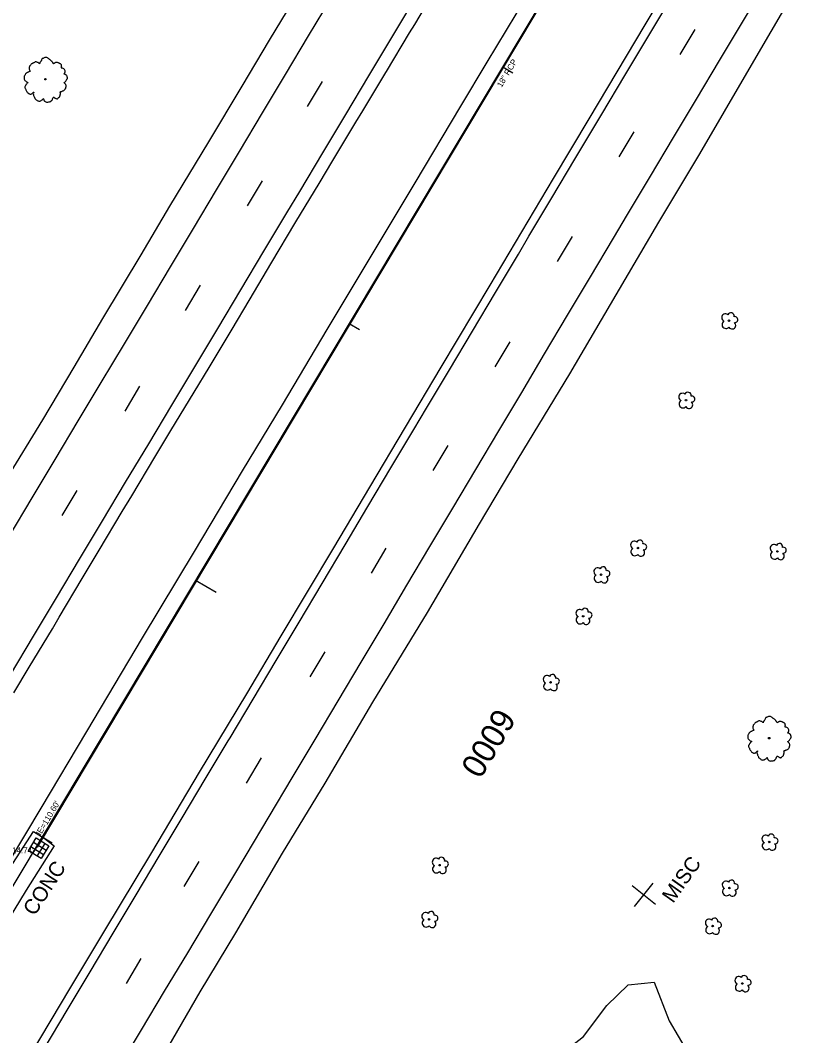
# Model space of a CAD drawing. Extents: x 2132221 to 2141942, y 535736 to 547298.
# Drawn here: x 2138464.8 to 2138723.7, y 541243.7 to 541583.2 of the extents above; entities that cross this region are included whole.
import ezdxf

# ---------------------------------------------------------------- set-up
doc = ezdxf.new("R2010")
doc.units = 0
for name, color, linetype in [('RD_EX_Conc', 7, 'Continuous'), ('RD_EX_Conc_txCode', 7, 'Continuous'), ('RD_EX_DR_Inlet', 7, 'Continuous'), ('RD_EX_DR_Inlet_txCode', 7, 'Continuous'), ('RD_EX_DR_Pipe', 7, 'Continuous'), ('RD_EX_DR_Pipe_txCode', 7, 'Continuous'), ('RD_EX_GuardRail', 7, 'Continuous'), ('RD_EX_Misc', 7, 'Continuous'), ('RD_EX_Misc_txCode', 7, 'Continuous'), ('RD_EX_Road', 7, 'Continuous'), ('RD_EX_VEG', 7, 'Continuous'), ('RD_HC_Cl', 7, 'Continuous'), ('RD_HC_Data_Tic', 7, 'Continuous'), ('RD_HC_TX_Sta50', 7, 'Continuous')]:
    doc.layers.add(name, color=color, linetype=linetype)

msp = doc.modelspace()

# ---------------------------------------------------------------- linework, layer by layer
at = {"layer": 'RD_EX_Conc'}
msp.add_lwpolyline([(2138476.09, 541307.1), (2138466.79, 541292.34), (2138460.77, 541282.35), (2138457.07, 541284.5), (2138453.47, 541286.5), (2138459.05, 541296.22), (2138469.23, 541311.98), (2138472.75, 541309.72)], close=True, dxfattribs=at)
at = {"layer": 'RD_EX_DR_Inlet'}
for p, q in [((2138471.59, 541308.87), (2138468.94, 541304.63)), ((2138468.35, 541306.88), (2138472.59, 541304.24)), ((2138469.24, 541308.33), (2138473.49, 541305.68)), ((2138473.03, 541307.97), (2138470.39, 541303.73))]:
    msp.add_line(p, q, dxfattribs=at)
msp.add_lwpolyline([(2138467.5, 541305.52), (2138470.14, 541309.77), (2138474.39, 541307.13), (2138471.75, 541302.88)], close=True, dxfattribs=at)
at = {"layer": 'RD_EX_DR_Pipe'}
msp.add_lwpolyline([(2138470.52, 541306.69), (2138780.46, 541825.4), (2138829.99, 541819.57)], dxfattribs=at)
at = {"layer": 'RD_EX_GuardRail'}
msp.add_lwpolyline([(2138636.97, 541596.05), (2138620.77, 541569.14), (2138611.98, 541554.42), (2138596.67, 541528.85), (2138582.3, 541504.88), (2138567.26, 541479.78), (2138552.31, 541454.62), (2138539.03, 541432.48), (2138522.9, 541405.55), (2138505.58, 541376.64), (2138486.91, 541345.38), (2138471.63, 541319.73), (2138451.06, 541285.46), (2138439.29, 541265.65), (2138425.02, 541241.91)], dxfattribs=at)
at = {"layer": 'RD_EX_Misc'}
for p, q in [((2138685.43, 541571.69), (2138690.43, 541580.07)), ((2138560.82, 541554.35), (2138565.81, 541562.73)), ((2138665.02, 541537.49), (2138670.01, 541545.87)), ((2138540.81, 541521.11), (2138545.81, 541529.5)), ((2138644.36, 541502.51), (2138649.36, 541510.89)), ((2138520.02, 541486.18), (2138525.02, 541494.57)), ((2138623.59, 541467.29), (2138628.58, 541475.67)), ((2138499.82, 541452.47), (2138504.81, 541460.86)), ((2138602.87, 541432.67), (2138607.87, 541441.05)), ((2138478.85, 541417.55), (2138483.84, 541425.94)), ((2138582.16, 541398.28), (2138587.15, 541406.67)), ((2138561.69, 541363.61), (2138566.68, 541371.99)), ((2138540.4, 541328.13), (2138545.4, 541336.51)), ((2138519.6, 541293.52), (2138524.59, 541301.9)), ((2138669.3, 541293.86), (2138677.14, 541287.65)), ((2138670.11, 541286.84), (2138676.33, 541294.67)), ((2138500.26, 541261.11), (2138505.25, 541269.5))]:
    msp.add_line(p, q, dxfattribs=at)
for points in [[(2138713.83, 541595.47), (2138706.14, 541582.59), (2138698.45, 541569.71), (2138690.77, 541556.83), (2138683.08, 541543.95), (2138675.39, 541531.07), (2138667.71, 541518.19), (2138663, 541510.3), (2138655.33, 541497.41), (2138647.66, 541484.52), (2138639.98, 541471.63), (2138632.31, 541458.74), (2138624.64, 541445.85), (2138616.97, 541432.96), (2138609.3, 541420.07), (2138601.62, 541407.18), (2138593.95, 541394.3), (2138586.28, 541381.41), (2138578.61, 541368.52), (2138570.93, 541355.63), (2138563.26, 541342.74), (2138555.59, 541329.85), (2138547.92, 541316.96), (2138540.25, 541304.07), (2138536.1, 541297.1), (2138528.38, 541284.24), (2138520.66, 541271.38), (2138512.94, 541258.52), (2138505.22, 541245.66), (2138497.5, 541232.8)], [(2138461.1, 541410.6), (2138468.79, 541423.47), (2138476.49, 541436.35), (2138484.19, 541449.22), (2138491.89, 541462.09), (2138499.59, 541474.97), (2138507.28, 541487.84), (2138514.98, 541500.72), (2138522.68, 541513.59), (2138530.38, 541526.46), (2138538.08, 541539.34), (2138545.78, 541552.21), (2138553.47, 541565.09), (2138561.17, 541577.96), (2138568.87, 541590.83)], [(2138461.53, 541364.32), (2138469.23, 541377.19), (2138476.93, 541390.07), (2138484.63, 541402.94), (2138492.33, 541415.81), (2138500.03, 541428.68), (2138507.73, 541441.56), (2138515.43, 541454.43), (2138523.13, 541467.3), (2138530.83, 541480.17), (2138538.54, 541493.04), (2138546.24, 541505.92), (2138553.94, 541518.79), (2138558.23, 541525.96), (2138565.93, 541538.83), (2138573.63, 541551.7), (2138581.33, 541564.57), (2138589.03, 541577.45), (2138596.73, 541590.32)], [(2138472.74, 541239.28), (2138480.44, 541252.15), (2138488.14, 541265.02), (2138495.84, 541277.89), (2138503.54, 541290.77), (2138511.25, 541303.64), (2138518.95, 541316.51), (2138526.65, 541329.38), (2138534.35, 541342.25), (2138534.98, 541343.3), (2138542.66, 541356.19), (2138550.33, 541369.08), (2138558.01, 541381.96), (2138565.69, 541394.85), (2138573.36, 541407.73), (2138581.04, 541420.62), (2138588.72, 541433.51), (2138596.4, 541446.39), (2138600.6, 541453.46), (2138608.28, 541466.34), (2138615.96, 541479.23), (2138623.63, 541492.12), (2138631.31, 541505), (2138634.85, 541510.95), (2138642.53, 541523.83), (2138650.21, 541536.72), (2138657.88, 541549.6), (2138659.19, 541551.79), (2138666.86, 541564.68), (2138674.54, 541577.57), (2138682.22, 541590.45)]]:
    msp.add_lwpolyline(points, dxfattribs=at)
at = {"layer": 'RD_EX_Road'}
for points in [[(2138468.55, 541237.79), (2138481.36, 541259.3), (2138492.75, 541278.31), (2138508.8, 541304.94), (2138524.75, 541331.76), (2138540.54, 541357.96), (2138552.03, 541377.33), (2138569.58, 541406.74), (2138581.68, 541427.05), (2138605.55, 541467.18), (2138621.85, 541494.63), (2138643.05, 541530.22), (2138654.92, 541550.18), (2138673.72, 541581.7), (2138687.48, 541604.69), (2138699.32, 541624.63), (2138717.19, 541654.69), (2138728.43, 541673.42), (2138742.06, 541696.3), (2138756.14, 541719.99), (2138769.69, 541742.7)], [(2138799.45, 541720.23), (2138784.75, 541695.46), (2138770.25, 541671.08), (2138754.37, 541644.98), (2138737.52, 541616.46), (2138723.09, 541592.15), (2138708.38, 541566.79), (2138691.89, 541538.55), (2138678.14, 541515.66), (2138663.92, 541491.32), (2138648.42, 541465), (2138631.13, 541436.52), (2138618.23, 541414.77), (2138600.78, 541385.19), (2138582.53, 541355.21), (2138566.58, 541328.08), (2138552.38, 541304.72), (2138536.8, 541278.1), (2138524.81, 541258.27), (2138511.1, 541234.63)], [(2138346.62, 541238.77), (2138351.88, 541247.72), (2138359.61, 541260.77), (2138368.64, 541276.63), (2138376.87, 541290.5), (2138386.45, 541306.82), (2138395.1, 541321.18), (2138403.89, 541335.94), (2138412.46, 541350.55), (2138421.36, 541364.9), (2138430.09, 541379.27), (2138440.23, 541396.53), (2138451.54, 541415.09), (2138460.25, 541429.74), (2138472.29, 541449.62), (2138482.81, 541467.18), (2138492.39, 541483.49), (2138505.21, 541504.79), (2138514.78, 541521.06), (2138527.82, 541542.56), (2138538.94, 541561.17), (2138548.1, 541576.55), (2138563.93, 541602.75)], [(2138462.62, 541358.34), (2138467.81, 541366.9), (2138475.53, 541379.75), (2138477.84, 541383.58), (2138485.51, 541396.47), (2138491.21, 541406.03), (2138498.89, 541418.91), (2138502.07, 541424.22), (2138509.78, 541437.09), (2138515.14, 541446.04), (2138522.93, 541458.85), (2138527.9, 541467.04), (2138535.59, 541479.92), (2138541.27, 541489.44), (2138548.94, 541502.33), (2138556.62, 541515.21), (2138556.96, 541515.79), (2138564.7, 541528.64), (2138569.29, 541536.26), (2138577, 541549.12), (2138579.27, 541552.9), (2138587.03, 541565.74), (2138587.22, 541566.06), (2138594.94, 541578.92), (2138596.66, 541581.78), (2138604.32, 541594.67)]]:
    msp.add_lwpolyline(points, dxfattribs=at)
at = {"layer": 'RD_EX_VEG'}
msp.add_lwpolyline([(2138672.04, 541219.22), (2138654.27, 541220.43), (2138647.51, 541222.35), (2138641.43, 541231.55), (2138642.24, 541234.89), (2138653.09, 541243.4), (2138660.93, 541253.77), (2138668.05, 541260.71), (2138676.75, 541261.51), (2138681.72, 541248.68), (2138687.75, 541238.32), (2138703.98, 541232.55), (2138715.27, 541223.52), (2138712.43, 541215.35), (2138706.84, 541210.57), (2138695.9, 541206.78), (2138684.17, 541214.49)], close=True, dxfattribs=at)
for centre, radius in [((2138473.22, 541563.46), 0.25), ((2138473.2, 541563.46), 0.0001), ((2138701.7, 541482.71), 0.25), ((2138687.35, 541456.15), 0.25), ((2138671.26, 541406.72), 0.25), ((2138717.91, 541405.58), 0.25), ((2138658.97, 541397.8), 0.25), ((2138652.97, 541383.91), 0.25), ((2138642.07, 541361.8), 0.25), ((2138715.14, 541343.14), 0.25), ((2138715.12, 541343.13), 0.0001), ((2138715.16, 541308.43), 0.25), ((2138604.96, 541300.67), 0.25), ((2138701.87, 541293.04), 0.25), ((2138601.47, 541282.56), 0.25), ((2138696.25, 541280.31), 0.25), ((2138706.16, 541261.12), 0.25)]:
    msp.add_circle(centre, radius, dxfattribs=at)
for centre, radius, start, end in [((2138700.53, 541483.75), 1.26, 49.0921, 247.3743), ((2138700.7, 541481.44), 1.32, 119.5229, 318.3992), ((2138702.35, 541484.28), 1.08, 347.6166, 157.3963), ((2138702.75, 541481.16), 1.22, 209.207, 50.7449), ((2138703.66, 541483.09), 0.995, 261.4029, 104.687), ((2138686.17, 541457.19), 1.26, 49.0921, 247.3743), ((2138688, 541457.73), 1.08, 347.6166, 157.3963), ((2138686.34, 541454.89), 1.32, 119.5229, 318.3992), ((2138688.39, 541454.61), 1.22, 209.207, 50.7449), ((2138689.31, 541456.53), 0.995, 261.4029, 104.687), ((2138670.08, 541407.77), 1.26, 49.0921, 247.3743), ((2138671.91, 541408.3), 1.08, 347.6166, 157.3963), ((2138673.22, 541407.11), 0.995, 261.4029, 104.687), ((2138716.74, 541406.62), 1.26, 49.0921, 247.3743), ((2138718.56, 541407.15), 1.08, 347.6166, 157.3963), ((2138670.25, 541405.46), 1.32, 119.5229, 318.3992), ((2138672.3, 541405.18), 1.22, 209.207, 50.7449), ((2138716.9, 541404.31), 1.32, 119.5229, 318.3992), ((2138718.95, 541404.03), 1.22, 209.207, 50.7449), ((2138719.87, 541405.96), 0.995, 261.4029, 104.687), ((2138657.79, 541398.84), 1.26, 49.0921, 247.3743), ((2138657.96, 541396.54), 1.32, 119.5229, 318.3992), ((2138659.62, 541399.38), 1.08, 347.6166, 157.3963), ((2138660.01, 541396.25), 1.22, 209.207, 50.7449), ((2138660.93, 541398.18), 0.995, 261.4029, 104.687), ((2138651.79, 541384.95), 1.26, 49.0921, 247.3743), ((2138651.96, 541382.65), 1.32, 119.5229, 318.3992), ((2138653.62, 541385.49), 1.08, 347.6166, 157.3963), ((2138654.93, 541384.29), 0.995, 261.4029, 104.687), ((2138654.01, 541382.36), 1.22, 209.207, 50.7449), ((2138640.89, 541362.84), 1.26, 49.0921, 247.3743), ((2138642.72, 541363.37), 1.08, 347.6166, 157.3963), ((2138641.06, 541360.53), 1.32, 119.5229, 318.3992), ((2138643.11, 541360.25), 1.22, 209.207, 50.7449), ((2138644.03, 541362.18), 0.995, 261.4029, 104.687), ((2138713.99, 541309.47), 1.26, 49.0921, 247.3743), ((2138715.81, 541310.01), 1.08, 347.6166, 157.3963), ((2138717.12, 541308.81), 0.995, 261.4029, 104.687), ((2138714.15, 541307.17), 1.32, 119.5229, 318.3992), ((2138716.2, 541306.88), 1.22, 209.207, 50.7449), ((2138603.78, 541301.72), 1.26, 49.0921, 247.3743), ((2138605.61, 541302.25), 1.08, 347.6166, 157.3963), ((2138603.95, 541299.41), 1.32, 119.5229, 318.3992), ((2138606, 541299.13), 1.22, 209.207, 50.7449), ((2138606.92, 541301.06), 0.995, 261.4029, 104.687), ((2138700.69, 541294.09), 1.26, 49.0921, 247.3743), ((2138702.52, 541294.62), 1.08, 347.6166, 157.3963), ((2138700.86, 541291.78), 1.32, 119.5229, 318.3992), ((2138702.91, 541291.5), 1.22, 209.207, 50.7449), ((2138703.83, 541293.43), 0.995, 261.4029, 104.687), ((2138602.12, 541284.14), 1.08, 347.6166, 157.3963), ((2138600.29, 541283.6), 1.26, 49.0921, 247.3743), ((2138600.46, 541281.29), 1.32, 119.5229, 318.3992), ((2138602.51, 541281.01), 1.22, 209.207, 50.7449), ((2138603.43, 541282.94), 0.995, 261.4029, 104.687), ((2138695.08, 541281.36), 1.26, 49.0921, 247.3743), ((2138696.9, 541281.89), 1.08, 347.6166, 157.3963), ((2138695.24, 541279.05), 1.32, 119.5229, 318.3992), ((2138697.29, 541278.77), 1.22, 209.207, 50.7449), ((2138698.21, 541280.7), 0.995, 261.4029, 104.687), ((2138704.98, 541262.17), 1.26, 49.0921, 247.3743), ((2138706.81, 541262.7), 1.08, 347.6166, 157.3963), ((2138708.12, 541261.51), 0.995, 261.4029, 104.687), ((2138705.15, 541259.86), 1.32, 119.5229, 318.3992), ((2138707.2, 541259.58), 1.22, 209.207, 50.7449)]:
    msp.add_arc(centre, radius, start, end, dxfattribs=at)
for points in [[(2138478.58, 541568.22), (2138478.4, 541568.46), (2138478.11, 541568.63), (2138477.86, 541568.74), (2138477.65, 541568.86), (2138477.43, 541568.96), (2138477.1, 541569.06), (2138476.8, 541569.09), (2138476.53, 541569.01), (2138476.33, 541568.9), (2138476.09, 541568.75), (2138475.97, 541568.63), (2138475.86, 541568.7), (2138475.78, 541568.83), (2138475.66, 541569.06), (2138475.5, 541569.25), (2138475.33, 541569.43), (2138475.07, 541569.67), (2138474.83, 541569.93), (2138474.61, 541570.1), (2138474.35, 541570.3), (2138474.01, 541570.49), (2138473.68, 541570.67), (2138473.29, 541570.72), (2138472.77, 541570.58), (2138472.43, 541570.44), (2138472.15, 541570.38), (2138471.92, 541569.96), (2138471.78, 541569.6), (2138471.65, 541569.44), (2138471.39, 541569.1), (2138471.29, 541568.87), (2138471.23, 541568.65), (2138471.16, 541568.68), (2138470.87, 541568.93), (2138470.59, 541569.08), (2138470.14, 541569.24), (2138469.82, 541569.25), (2138469.51, 541569.1), (2138469.24, 541568.89), (2138469.02, 541568.82), (2138468.77, 541568.69), (2138468.7, 541568.66), (2138468.43, 541568.48), (2138468.16, 541568.1), (2138467.92, 541567.84), (2138467.84, 541567.6), (2138467.81, 541567.37), (2138467.75, 541567.07), (2138467.85, 541566.63), (2138468, 541566.32), (2138468.12, 541566.16), (2138467.63, 541565.95), (2138467.34, 541565.75), (2138466.96, 541565.57), (2138466.91, 541565.52), (2138466.52, 541565.23), (2138466.39, 541564.9), (2138466.16, 541564.59), (2138466.11, 541564.31), (2138466.08, 541563.9), (2138466.14, 541563.51), (2138466.38, 541563.06), (2138466.67, 541562.78), (2138467.19, 541562.48), (2138467.41, 541562.35), (2138467.27, 541562.25), (2138467.01, 541561.97), (2138466.7, 541561.69), (2138466.56, 541561.36), (2138466.43, 541561.1), (2138466.34, 541560.82), (2138466.4, 541560.43), (2138466.61, 541560.08), (2138466.79, 541559.67), (2138467.04, 541559.28), (2138467.36, 541558.9), (2138467.88, 541558.56), (2138468.16, 541558.44), (2138468.35, 541558.49), (2138468.76, 541558.6), (2138468.89, 541558.78), (2138469.35, 541559.17), (2138469.29, 541558.98), (2138469.15, 541558.61), (2138469.27, 541558.04), (2138469.41, 541557.63), (2138469.62, 541557.18), (2138469.77, 541556.91), (2138470.15, 541556.61), (2138470.46, 541556.39), (2138470.8, 541556.19), (2138471.21, 541556.16), (2138471.53, 541556.22), (2138471.77, 541556.37), (2138472.09, 541556.57), (2138472.26, 541556.65)], [(2138472.26, 541556.65), (2138472.33, 541556.82), (2138472.48, 541557.03), (2138472.52, 541556.96), (2138472.6, 541556.79), (2138472.69, 541556.51), (2138472.79, 541556.29), (2138473.03, 541556.07), (2138473.29, 541555.93), (2138473.79, 541555.79), (2138474.33, 541555.91), (2138474.81, 541555.98), (2138475.1, 541556.14), (2138475.23, 541556.33), (2138475.58, 541556.69), (2138475.63, 541557.01), (2138475.69, 541557.13), (2138475.91, 541557.47), (2138476, 541557.45), (2138476.23, 541557.28), (2138476.57, 541557.09), (2138476.85, 541556.97), (2138477.13, 541556.93), (2138477.35, 541557.02), (2138477.62, 541557.31), (2138477.95, 541557.55), (2138478.01, 541557.7), (2138478.05, 541557.88), (2138478.15, 541558.07), (2138478.16, 541558.28), (2138478.2, 541558.46), (2138478.21, 541558.6), (2138478.23, 541558.79), (2138478.21, 541559), (2138478.14, 541559.15), (2138478.22, 541559.29), (2138478.47, 541559.31), (2138478.57, 541559.34), (2138478.76, 541559.48), (2138479.17, 541559.55), (2138479.49, 541559.78), (2138479.77, 541560.11), (2138479.94, 541560.33), (2138480.04, 541560.63), (2138480.09, 541560.94), (2138480.13, 541561.15), (2138480.11, 541561.37), (2138479.98, 541561.69), (2138479.85, 541561.91), (2138479.61, 541562.17), (2138479.51, 541562.35), (2138479.56, 541562.36), (2138479.67, 541562.46), (2138479.88, 541562.65), (2138480.16, 541563.01), (2138480.42, 541563.46), (2138480.44, 541563.48), (2138480.56, 541563.72), (2138480.55, 541564.02), (2138480.51, 541564.22), (2138480.46, 541564.45), (2138480.31, 541564.65), (2138480.11, 541564.87), (2138479.89, 541565.04), (2138479.68, 541565.12), (2138479.47, 541565.16), (2138479.53, 541565.32), (2138479.68, 541565.59), (2138479.75, 541565.73), (2138479.78, 541565.96), (2138479.78, 541566.26), (2138479.56, 541566.68), (2138479.09, 541567.09), (2138478.73, 541567.17), (2138478.5, 541567.16), (2138478.56, 541567.28), (2138478.57, 541567.57), (2138478.64, 541567.76), (2138478.61, 541567.97), (2138478.58, 541568.15), (2138478.55, 541568.26)], [(2138720.5, 541347.9), (2138720.32, 541348.13), (2138720.02, 541348.3), (2138719.78, 541348.42), (2138719.57, 541348.53), (2138719.35, 541348.63), (2138719.02, 541348.73), (2138718.72, 541348.76), (2138718.45, 541348.69), (2138718.25, 541348.57), (2138718.01, 541348.42), (2138717.88, 541348.3), (2138717.78, 541348.38), (2138717.7, 541348.51), (2138717.58, 541348.74), (2138717.41, 541348.92), (2138717.24, 541349.11), (2138716.99, 541349.35), (2138716.75, 541349.61), (2138716.53, 541349.77), (2138716.27, 541349.98), (2138715.93, 541350.17), (2138715.6, 541350.34), (2138715.21, 541350.39), (2138714.69, 541350.26), (2138714.35, 541350.11), (2138714.06, 541350.05), (2138713.84, 541349.64), (2138713.7, 541349.27), (2138713.57, 541349.12), (2138713.3, 541348.77), (2138713.21, 541348.55), (2138713.14, 541348.32), (2138713.08, 541348.36), (2138712.78, 541348.6), (2138712.51, 541348.75), (2138712.05, 541348.91), (2138711.74, 541348.93), (2138711.43, 541348.78), (2138711.16, 541348.56), (2138710.94, 541348.5), (2138710.69, 541348.37), (2138710.62, 541348.34), (2138710.34, 541348.15), (2138710.08, 541347.77), (2138709.84, 541347.52), (2138709.76, 541347.27), (2138709.73, 541347.05), (2138709.67, 541346.75), (2138709.77, 541346.3), (2138709.92, 541345.99), (2138710.04, 541345.83), (2138709.55, 541345.62), (2138709.26, 541345.42), (2138708.88, 541345.24), (2138708.83, 541345.19), (2138708.44, 541344.91), (2138708.3, 541344.58), (2138708.08, 541344.27), (2138708.03, 541343.99), (2138708, 541343.58), (2138708.05, 541343.19), (2138708.3, 541342.74), (2138708.59, 541342.46), (2138709.11, 541342.15), (2138709.33, 541342.02), (2138709.19, 541341.92), (2138708.93, 541341.65), (2138708.62, 541341.36), (2138708.48, 541341.03), (2138708.34, 541340.77), (2138708.26, 541340.49), (2138708.32, 541340.1), (2138708.53, 541339.76), (2138708.71, 541339.34), (2138708.96, 541338.96), (2138709.28, 541338.58), (2138709.8, 541338.24), (2138710.07, 541338.12), (2138710.27, 541338.16), (2138710.68, 541338.27), (2138710.81, 541338.46), (2138711.27, 541338.85), (2138711.21, 541338.66), (2138711.07, 541338.29), (2138711.19, 541337.72), (2138711.33, 541337.31), (2138711.54, 541336.86), (2138711.69, 541336.58), (2138712.07, 541336.29), (2138712.38, 541336.06), (2138712.72, 541335.87), (2138713.13, 541335.84), (2138713.45, 541335.89), (2138713.68, 541336.04), (2138714.01, 541336.24), (2138714.17, 541336.32)], [(2138714.17, 541336.32), (2138714.25, 541336.5), (2138714.4, 541336.7), (2138714.43, 541336.63), (2138714.52, 541336.47), (2138714.61, 541336.18), (2138714.71, 541335.97), (2138714.95, 541335.74), (2138715.21, 541335.61), (2138715.71, 541335.46), (2138716.25, 541335.58), (2138716.73, 541335.65), (2138717.02, 541335.82), (2138717.15, 541336.01), (2138717.5, 541336.36), (2138717.55, 541336.68), (2138717.61, 541336.8), (2138717.83, 541337.15), (2138717.92, 541337.13), (2138718.14, 541336.96), (2138718.49, 541336.77), (2138718.77, 541336.65), (2138719.05, 541336.6), (2138719.26, 541336.7), (2138719.54, 541336.99), (2138719.87, 541337.22), (2138719.93, 541337.38), (2138719.97, 541337.55), (2138720.07, 541337.74), (2138720.08, 541337.96), (2138720.12, 541338.13), (2138720.13, 541338.27), (2138720.15, 541338.47), (2138720.12, 541338.68), (2138720.06, 541338.82), (2138720.14, 541338.96), (2138720.38, 541338.99), (2138720.49, 541339.02), (2138720.67, 541339.15), (2138721.08, 541339.22), (2138721.41, 541339.46), (2138721.69, 541339.78), (2138721.86, 541340.01), (2138721.96, 541340.3), (2138722.01, 541340.62), (2138722.05, 541340.83), (2138722.02, 541341.04), (2138721.9, 541341.37), (2138721.76, 541341.58), (2138721.53, 541341.84), (2138721.43, 541342.02), (2138721.48, 541342.04), (2138721.59, 541342.14), (2138721.79, 541342.32), (2138722.07, 541342.68), (2138722.34, 541343.13), (2138722.36, 541343.15), (2138722.47, 541343.39), (2138722.47, 541343.69), (2138722.42, 541343.89), (2138722.38, 541344.12), (2138722.23, 541344.32), (2138722.03, 541344.54), (2138721.8, 541344.71), (2138721.59, 541344.79), (2138721.38, 541344.84), (2138721.44, 541344.99), (2138721.6, 541345.27), (2138721.67, 541345.41), (2138721.7, 541345.64), (2138721.69, 541345.94), (2138721.48, 541346.35), (2138721, 541346.76), (2138720.65, 541346.85), (2138720.42, 541346.84), (2138720.48, 541346.96), (2138720.49, 541347.24), (2138720.55, 541347.43), (2138720.53, 541347.65), (2138720.5, 541347.82), (2138720.47, 541347.93)]]:
    msp.add_spline(points, degree=3, dxfattribs=at)
at = {"layer": 'RD_HC_Cl'}
msp.add_line((2139719.79, 543396.28), (2136851.48, 538600.7), dxfattribs=at)
msp.add_arc((2137944.04, 542541.74), 972.38, 220.32405, 325.12405, dxfattribs=at)
at = {"layer": 'RD_HC_Data_Tic'}
for p, q in [((2138626.07, 541567.66), (2138629.5, 541565.61)), ((2138574.74, 541481.84), (2138578.17, 541479.79)), ((2138523.4, 541396.02), (2138530.27, 541391.91)), ((2138472.07, 541310.2), (2138475.51, 541308.14))]:
    msp.add_line(p, q, dxfattribs=at)

# ---------------------------------------------------------------- texts
at = {"layer": 'RD_EX_Conc_txCode'}
msp.add_text('CONC', height=5, rotation=57.0107, dxfattribs=at).set_placement((2138469.56, 541283.43))
at = {"layer": 'RD_EX_DR_Inlet_txCode'}
msp.add_text("IE=110.60'", height=2, rotation=59.1411, dxfattribs=at).set_placement((2138471.59, 541310.43))
msp.add_text("RIM=114.74'", height=2, dxfattribs=at).set_placement((2138454.1, 541304.63))
at = {"layer": 'RD_EX_DR_Pipe_txCode'}
msp.add_text('18" RCP', height=2, rotation=59.1411, dxfattribs=at).set_placement((2138625.7, 541560.56))
at = {"layer": 'RD_EX_Misc_txCode'}
msp.add_text('MISC', height=5, rotation=54.8051, dxfattribs=at).set_placement((2138683.02, 541287.68))
at = {"layer": 'RD_HC_TX_Sta50'}
msp.add_text('6000', height=8, rotation=239.1157, dxfattribs=at).set_placement((2138623.96, 541353.74))

doc.saveas('drawing.dxf')
